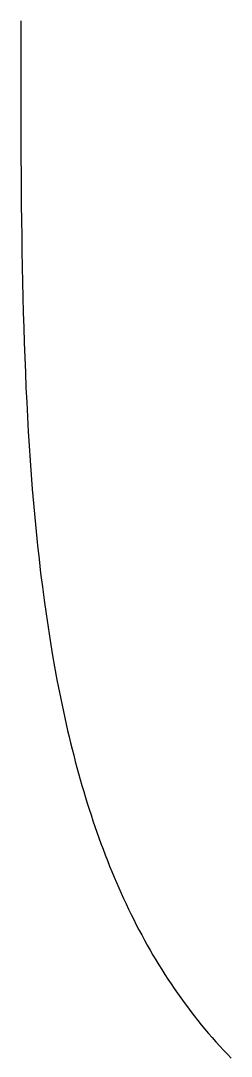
# Model space of a CAD drawing. Extents: x -7.3 to 34, y 0 to 22.
# Drawn here: x 2.72109 to 2.72717, y 0.74392 to 0.77379 of the extents above; entities that cross this region are included whole.
import ezdxf

# ---------------------------------------------------------------- set-up
doc = ezdxf.new("R2010")
doc.units = 0
doc.layers.add('SH_Text', color=7, linetype='Continuous')

msp = doc.modelspace()

# ---------------------------------------------------------------- linework, layer by layer
at = {"layer": 'SH_Text'}
for p, q in [((2.721091, 0.773788), (2.721091, 0.773785)), ((2.721091, 0.773785), (2.721091, 0.773778)), ((2.721091, 0.773778), (2.721091, 0.77372)), ((2.721091, 0.77372), (2.721091, 0.773489)), ((2.721091, 0.773489), (2.721091, 0.773027)), ((2.721091, 0.773027), (2.721091, 0.772107)), ((2.721091, 0.772107), (2.721091, 0.771648)), ((2.721091, 0.771648), (2.721092, 0.771191)), ((2.721092, 0.771191), (2.721093, 0.770735)), ((2.721093, 0.770735), (2.721095, 0.77028)), ((2.721095, 0.77028), (2.721097, 0.769826)), ((2.721097, 0.769826), (2.7211, 0.769374)), ((2.7211, 0.769374), (2.721103, 0.768923)), ((2.721103, 0.768923), (2.721108, 0.768474)), ((2.721108, 0.768474), (2.721113, 0.768026)), ((2.721113, 0.768026), (2.721119, 0.76758)), ((2.721119, 0.76758), (2.721126, 0.767135)), ((2.721126, 0.767135), (2.721134, 0.766692)), ((2.721134, 0.766692), (2.721143, 0.766251)), ((2.721143, 0.766251), (2.721153, 0.765812)), ((2.721153, 0.765812), (2.721164, 0.765374)), ((2.721164, 0.765374), (2.721177, 0.764938)), ((2.721177, 0.764938), (2.721192, 0.764504)), ((2.721192, 0.764504), (2.721207, 0.764072)), ((2.721207, 0.764072), (2.721225, 0.763642)), ((2.721225, 0.763642), (2.721243, 0.763214)), ((2.721243, 0.763214), (2.721264, 0.762788)), ((2.721264, 0.762788), (2.721286, 0.762364)), ((2.721286, 0.762364), (2.72131, 0.761943)), ((2.72131, 0.761943), (2.721336, 0.761523)), ((2.721336, 0.761523), (2.721364, 0.761106)), ((2.721364, 0.761106), (2.721394, 0.760691)), ((2.721394, 0.760691), (2.721426, 0.760279)), ((2.721426, 0.760279), (2.721461, 0.759869)), ((2.721461, 0.759869), (2.721497, 0.759462)), ((2.721497, 0.759462), (2.721536, 0.759057)), ((2.721536, 0.759057), (2.721577, 0.758654)), ((2.721577, 0.758654), (2.721621, 0.758254)), ((2.721621, 0.758254), (2.721667, 0.757857)), ((2.721667, 0.757857), (2.721716, 0.757463)), ((2.721716, 0.757463), (2.721767, 0.757071)), ((2.721767, 0.757071), (2.721822, 0.756682)), ((2.721822, 0.756682), (2.721879, 0.756296)), ((2.721879, 0.756296), (2.721939, 0.755913)), ((2.721939, 0.755913), (2.722002, 0.755533)), ((2.722002, 0.755533), (2.722068, 0.755156)), ((2.722068, 0.755156), (2.722137, 0.754782)), ((2.722137, 0.754782), (2.722209, 0.754411)), ((2.722209, 0.754411), (2.722284, 0.754043)), ((2.722284, 0.754043), (2.722363, 0.753678)), ((2.722363, 0.753678), (2.722404, 0.753497)), ((2.722404, 0.753497), (2.722445, 0.753317)), ((2.722445, 0.753317), (2.722487, 0.753137)), ((2.722487, 0.753137), (2.722531, 0.752958)), ((2.722531, 0.752958), (2.722575, 0.752781)), ((2.722575, 0.752781), (2.72262, 0.752604)), ((2.72262, 0.752604), (2.722666, 0.752427)), ((2.722666, 0.752427), (2.722712, 0.752252)), ((2.722712, 0.752252), (2.72276, 0.752078)), ((2.72276, 0.752078), (2.722809, 0.751904)), ((2.722809, 0.751904), (2.722858, 0.751731)), ((2.722858, 0.751731), (2.722909, 0.75156)), ((2.722909, 0.75156), (2.72296, 0.751389)), ((2.72296, 0.751389), (2.723013, 0.751219)), ((2.723013, 0.751219), (2.723066, 0.751049)), ((2.723066, 0.751049), (2.723121, 0.750881)), ((2.723121, 0.750881), (2.723176, 0.750714)), ((2.723176, 0.750714), (2.723232, 0.750547)), ((2.723232, 0.750547), (2.72329, 0.750382)), ((2.72329, 0.750382), (2.723348, 0.750217)), ((2.723348, 0.750217), (2.723408, 0.750053)), ((2.723408, 0.750053), (2.723468, 0.749891)), ((2.723468, 0.749891), (2.72353, 0.749729)), ((2.72353, 0.749729), (2.723592, 0.749568)), ((2.723592, 0.749568), (2.723656, 0.749408)), ((2.723656, 0.749408), (2.72372, 0.749249)), ((2.72372, 0.749249), (2.723786, 0.749091)), ((2.723786, 0.749091), (2.723853, 0.748934)), ((2.723853, 0.748934), (2.723921, 0.748778)), ((2.723921, 0.748778), (2.72399, 0.748623)), ((2.72399, 0.748623), (2.72406, 0.748469)), ((2.72406, 0.748469), (2.724131, 0.748316)), ((2.724131, 0.748316), (2.724204, 0.748164)), ((2.724204, 0.748164), (2.724277, 0.748013)), ((2.724277, 0.748013), (2.724352, 0.747863)), ((2.724352, 0.747863), (2.724428, 0.747714)), ((2.724428, 0.747714), (2.724505, 0.747566)), ((2.724505, 0.747566), (2.724583, 0.747419)), ((2.724583, 0.747419), (2.724662, 0.747273)), ((2.724662, 0.747273), (2.724743, 0.747128)), ((2.724743, 0.747128), (2.724824, 0.746984)), ((2.724824, 0.746984), (2.724907, 0.746841)), ((2.724907, 0.746841), (2.724992, 0.746699)), ((2.724992, 0.746699), (2.725077, 0.746559)), ((2.725077, 0.746559), (2.725164, 0.746419)), ((2.725164, 0.746419), (2.725251, 0.746281)), ((2.725251, 0.746281), (2.725341, 0.746143)), ((2.725341, 0.746143), (2.725431, 0.746007)), ((2.725431, 0.746007), (2.725523, 0.745872)), ((2.725523, 0.745872), (2.725616, 0.745738)), ((2.725616, 0.745738), (2.72571, 0.745604)), ((2.72571, 0.745604), (2.725805, 0.745473)), ((2.725805, 0.745473), (2.725902, 0.745342)), ((2.725902, 0.745342), (2.726, 0.745212)), ((2.726, 0.745212), (2.7261, 0.745084)), ((2.7261, 0.745084), (2.726201, 0.744956)), ((2.726201, 0.744956), (2.726303, 0.74483)), ((2.726303, 0.74483), (2.726406, 0.744705)), ((2.726406, 0.744705), (2.726511, 0.744581)), ((2.726511, 0.744581), (2.726617, 0.744458)), ((2.726617, 0.744458), (2.726725, 0.744337)), ((2.726725, 0.744337), (2.726834, 0.744216)), ((2.726834, 0.744216), (2.726944, 0.744097)), ((2.726944, 0.744097), (2.727056, 0.743979)), ((2.727056, 0.743979), (2.72717, 0.743862))]:
    msp.add_line(p, q, dxfattribs=at)
msp.add_lwpolyline([(2.721091, 0.773788), (2.721091, 0.773788), (2.721091, 0.773785), (2.721091, 0.773778), (2.721091, 0.77372), (2.721091, 0.773489), (2.721091, 0.773027), (2.721091, 0.772107), (2.721091, 0.771648), (2.721092, 0.771191), (2.721093, 0.770735), (2.721095, 0.77028), (2.721097, 0.769826), (2.7211, 0.769374), (2.721103, 0.768923), (2.721108, 0.768474), (2.721113, 0.768026), (2.721119, 0.76758), (2.721126, 0.767135), (2.721134, 0.766692), (2.721143, 0.766251), (2.721153, 0.765812), (2.721164, 0.765374), (2.721177, 0.764938), (2.721192, 0.764504), (2.721207, 0.764072), (2.721225, 0.763642), (2.721243, 0.763214), (2.721264, 0.762788), (2.721286, 0.762364), (2.72131, 0.761943), (2.721336, 0.761523), (2.721364, 0.761106), (2.721394, 0.760691), (2.721426, 0.760279), (2.721461, 0.759869), (2.721497, 0.759462), (2.721536, 0.759057), (2.721577, 0.758654), (2.721621, 0.758254), (2.721667, 0.757857), (2.721716, 0.757463), (2.721767, 0.757071), (2.721822, 0.756682), (2.721879, 0.756296), (2.721939, 0.755913), (2.722002, 0.755533), (2.722068, 0.755156), (2.722137, 0.754782), (2.722209, 0.754411), (2.722284, 0.754043), (2.722363, 0.753678), (2.722404, 0.753497), (2.722445, 0.753317), (2.722487, 0.753137), (2.722531, 0.752958), (2.722575, 0.752781), (2.72262, 0.752604), (2.722666, 0.752427), (2.722712, 0.752252), (2.72276, 0.752078), (2.722809, 0.751904), (2.722858, 0.751731), (2.722909, 0.75156), (2.72296, 0.751389), (2.723013, 0.751219), (2.723066, 0.751049), (2.723121, 0.750881), (2.723176, 0.750714), (2.723232, 0.750547), (2.72329, 0.750382), (2.723348, 0.750217), (2.723408, 0.750053), (2.723468, 0.749891), (2.72353, 0.749729), (2.723592, 0.749568), (2.723656, 0.749408), (2.72372, 0.749249), (2.723786, 0.749091), (2.723853, 0.748934), (2.723921, 0.748778), (2.72399, 0.748623), (2.72406, 0.748469), (2.724131, 0.748316), (2.724204, 0.748164), (2.724277, 0.748013), (2.724352, 0.747863), (2.724428, 0.747714), (2.724505, 0.747566), (2.724583, 0.747419), (2.724662, 0.747273), (2.724743, 0.747128), (2.724824, 0.746984), (2.724907, 0.746841), (2.724992, 0.746699), (2.725077, 0.746559), (2.725164, 0.746419), (2.725251, 0.746281), (2.725341, 0.746143), (2.725431, 0.746007), (2.725523, 0.745872), (2.725616, 0.745738), (2.72571, 0.745604), (2.725805, 0.745473), (2.725902, 0.745342), (2.726, 0.745212), (2.7261, 0.745084), (2.726201, 0.744956), (2.726303, 0.74483), (2.726406, 0.744705), (2.726511, 0.744581), (2.726617, 0.744458), (2.726725, 0.744337), (2.726834, 0.744216), (2.726944, 0.744097), (2.727056, 0.743979), (2.72717, 0.743862)], dxfattribs=at)

doc.saveas('drawing.dxf')
